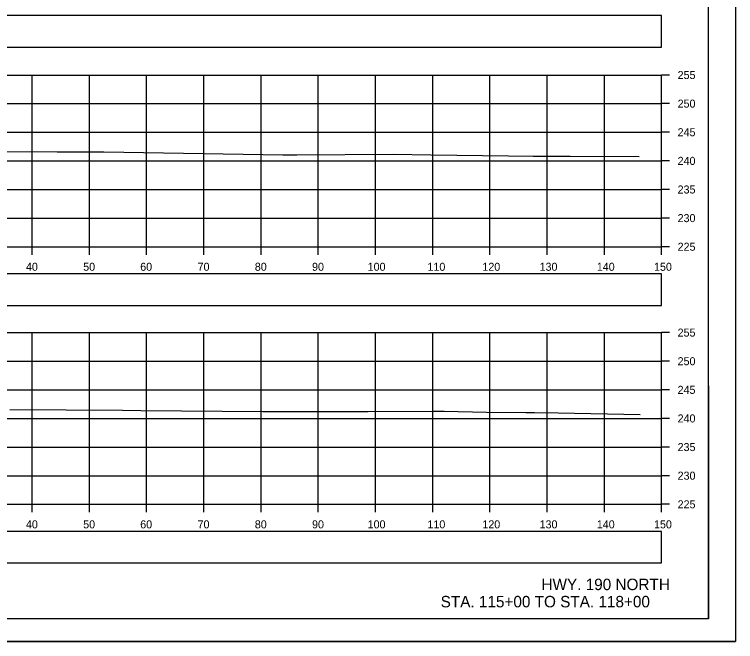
# Model space of a CAD drawing. Extents: x 1369627 to 1374022, y 380035 to 398173.
# Drawn here: x 1370216.1 to 1370342.2, y 381314.9 to 381424.5 of the extents above; entities that cross this region are included whole.
import ezdxf

# ---------------------------------------------------------------- set-up
doc = ezdxf.new("R2010")
doc.units = 0
for name, color, linetype in [('Default', 7, 'Continuous'), ('R_Axis', 7, 'Continuous'), ('R_Axis Annot', 7, 'Continuous'), ('R_Border', 7, 'Continuous'), ('R_Draft', 7, 'Continuous'), ('R_Exist Surface', 7, 'Continuous'), ('R_Grid', 7, 'Continuous'), ('R_No Plot', 7, 'Continuous')]:
    doc.layers.add(name, color=color, linetype=linetype)

msp = doc.modelspace()

# ---------------------------------------------------------------- linework, layer by layer
at = {"layer": 'Default'}
for points in [[(1370029.24, 381418.74), (1370329.24, 381418.74), (1370329.24, 381424.26), (1370029.24, 381424.26)], [(1370029.24, 381373.64), (1370329.24, 381373.64), (1370329.24, 381379.16), (1370029.24, 381379.16)], [(1370029.24, 381328.64), (1370329.24, 381328.64), (1370329.24, 381334.16), (1370029.24, 381334.16)]]:
    msp.add_lwpolyline(points, close=True, dxfattribs=at)
at = {"layer": 'R_Axis'}
for p, q in [((1370329.24, 381383.88), (1370329.24, 381413.88)), ((1370330.64, 381413.88), (1370329.24, 381413.88)), ((1370330.64, 381408.88), (1370329.24, 381408.88)), ((1370330.64, 381403.88), (1370329.24, 381403.88)), ((1370330.64, 381398.88), (1370329.24, 381398.88)), ((1370330.64, 381393.88), (1370329.24, 381393.88)), ((1370330.64, 381388.88), (1370329.24, 381388.88)), ((1370029.24, 381383.88), (1370329.24, 381383.88)), ((1370219.24, 381382.48), (1370219.24, 381383.88)), ((1370229.24, 381382.48), (1370229.24, 381383.88)), ((1370239.24, 381382.48), (1370239.24, 381383.88)), ((1370249.24, 381382.48), (1370249.24, 381383.88)), ((1370259.24, 381382.48), (1370259.24, 381383.88)), ((1370269.24, 381382.48), (1370269.24, 381383.88)), ((1370279.24, 381382.48), (1370279.24, 381383.88)), ((1370289.24, 381382.48), (1370289.24, 381383.88)), ((1370299.24, 381382.48), (1370299.24, 381383.88)), ((1370309.24, 381382.48), (1370309.24, 381383.88)), ((1370319.24, 381382.48), (1370319.24, 381383.88)), ((1370329.24, 381382.48), (1370329.24, 381383.88)), ((1370330.64, 381383.88), (1370329.24, 381383.88)), ((1370329.24, 381338.88), (1370329.24, 381368.88)), ((1370330.64, 381368.88), (1370329.24, 381368.88)), ((1370330.64, 381363.88), (1370329.24, 381363.88)), ((1370330.64, 381358.88), (1370329.24, 381358.88)), ((1370330.64, 381353.88), (1370329.24, 381353.88)), ((1370330.64, 381348.88), (1370329.24, 381348.88)), ((1370330.64, 381343.88), (1370329.24, 381343.88)), ((1370029.24, 381338.88), (1370329.24, 381338.88)), ((1370219.24, 381337.48), (1370219.24, 381338.88)), ((1370229.24, 381337.48), (1370229.24, 381338.88)), ((1370239.24, 381337.48), (1370239.24, 381338.88)), ((1370249.24, 381337.48), (1370249.24, 381338.88)), ((1370259.24, 381337.48), (1370259.24, 381338.88)), ((1370269.24, 381337.48), (1370269.24, 381338.88)), ((1370279.24, 381337.48), (1370279.24, 381338.88)), ((1370289.24, 381337.48), (1370289.24, 381338.88)), ((1370299.24, 381337.48), (1370299.24, 381338.88)), ((1370309.24, 381337.48), (1370309.24, 381338.88)), ((1370319.24, 381337.48), (1370319.24, 381338.88)), ((1370329.24, 381337.48), (1370329.24, 381338.88)), ((1370330.64, 381338.88), (1370329.24, 381338.88))]:
    msp.add_line(p, q, dxfattribs=at)
at = {"layer": 'R_Border'}
for q in [(1370337.42, 381524.34), (1370021.24, 381318.88)]:
    msp.add_line((1370337.42, 381318.88), q, dxfattribs=at)
at = {"layer": 'R_Exist Surface'}
for points in [[(1370200.8, 381400.49), (1370223.63, 381400.45), (1370231.75, 381400.45), (1370263.07, 381399.96), (1370264.3, 381399.94), (1370265.01, 381399.95), (1370265.49, 381399.95), (1370282.3, 381400.08), (1370288.89, 381399.93), (1370302.5, 381399.77), (1370306.8, 381399.69), (1370313.26, 381399.68), (1370325.35, 381399.65)], [(1370215.31, 381355.44), (1370235, 381355.3), (1370238.23, 381355.28), (1370259.55, 381355.1), (1370271.01, 381355.12), (1370275.85, 381355.11), (1370277.89, 381355.11), (1370289.38, 381355.16), (1370291.25, 381355.14), (1370298.63, 381354.99), (1370305.54, 381354.94), (1370307.01, 381354.93), (1370311.19, 381354.86), (1370325.52, 381354.6)]]:
    msp.add_lwpolyline(points, dxfattribs=at)
at = {"layer": 'R_Grid'}
for p, q in [((1370029.24, 381413.88), (1370329.24, 381413.88)), ((1370219.24, 381383.88), (1370219.24, 381413.88)), ((1370229.24, 381383.88), (1370229.24, 381413.88)), ((1370239.24, 381383.88), (1370239.24, 381413.88)), ((1370249.24, 381383.88), (1370249.24, 381413.88)), ((1370259.24, 381383.88), (1370259.24, 381413.88)), ((1370269.24, 381383.88), (1370269.24, 381413.88)), ((1370279.24, 381383.88), (1370279.24, 381413.88)), ((1370289.24, 381383.88), (1370289.24, 381413.88)), ((1370299.24, 381383.88), (1370299.24, 381413.88)), ((1370309.24, 381383.88), (1370309.24, 381413.88)), ((1370319.24, 381383.88), (1370319.24, 381413.88)), ((1370329.24, 381383.88), (1370329.24, 381413.88)), ((1370029.24, 381408.88), (1370329.24, 381408.88)), ((1370029.24, 381403.88), (1370329.24, 381403.88)), ((1370029.24, 381398.88), (1370329.24, 381398.88)), ((1370029.24, 381393.88), (1370329.24, 381393.88)), ((1370029.24, 381388.88), (1370329.24, 381388.88)), ((1370029.24, 381383.88), (1370329.24, 381383.88)), ((1370029.24, 381368.88), (1370329.24, 381368.88)), ((1370219.24, 381338.88), (1370219.24, 381368.88)), ((1370229.24, 381338.88), (1370229.24, 381368.88)), ((1370239.24, 381338.88), (1370239.24, 381368.88)), ((1370249.24, 381338.88), (1370249.24, 381368.88)), ((1370259.24, 381338.88), (1370259.24, 381368.88)), ((1370269.24, 381338.88), (1370269.24, 381368.88)), ((1370279.24, 381338.88), (1370279.24, 381368.88)), ((1370289.24, 381338.88), (1370289.24, 381368.88)), ((1370299.24, 381338.88), (1370299.24, 381368.88)), ((1370309.24, 381338.88), (1370309.24, 381368.88)), ((1370319.24, 381338.88), (1370319.24, 381368.88)), ((1370329.24, 381338.88), (1370329.24, 381368.88)), ((1370029.24, 381363.88), (1370329.24, 381363.88)), ((1370029.24, 381358.88), (1370329.24, 381358.88)), ((1370029.24, 381353.88), (1370329.24, 381353.88)), ((1370029.24, 381348.88), (1370329.24, 381348.88)), ((1370029.24, 381343.88), (1370329.24, 381343.88)), ((1370029.24, 381338.88), (1370329.24, 381338.88))]:
    msp.add_line(p, q, dxfattribs=at)
at = {"layer": 'R_No Plot'}
msp.add_line((1370008.84, 381314.91), (1370342.17, 381314.91), dxfattribs=at)
for points in [[(1370008.83, 381528.24), (1370342.17, 381528.24), (1370342.17, 381314.9), (1370008.83, 381314.9)], [(1370255.16, 381524.34), (1370274.78, 381524.34), (1370274.78, 381514.46), (1370290.89, 381514.46), (1370314.09, 381514.46), (1370314.09, 381481.79), (1370337.3, 381481.79), (1370337.42, 381318.88), (1370021.24, 381318.88), (1370021.24, 381524.34)]]:
    msp.add_lwpolyline(points, close=True, dxfattribs=at)

# ---------------------------------------------------------------- texts
at = {"layer": 'R_Axis Annot'}
for s, p in [('255', (1370332.04, 381413.18)), ('250', (1370332.04, 381408.18)), ('245', (1370332.04, 381403.18)), ('240', (1370332.04, 381398.18)), ('235', (1370332.04, 381393.18)), ('230', (1370332.04, 381388.18)), ('225', (1370332.04, 381383.18)), ('40', (1370218.15, 381379.68)), ('50', (1370228.15, 381379.68)), ('60', (1370238.12, 381379.68)), ('70', (1370248.15, 381379.68)), ('80', (1370258.15, 381379.68)), ('90', (1370268.15, 381379.68)), ('100', (1370277.87, 381379.68)), ('110', (1370288.32, 381379.68)), ('120', (1370297.92, 381379.68)), ('130', (1370307.92, 381379.68)), ('140', (1370317.92, 381379.68)), ('150', (1370327.92, 381379.68)), ('255', (1370332.04, 381368.18)), ('250', (1370332.04, 381363.18)), ('245', (1370332.04, 381358.18)), ('240', (1370332.04, 381353.18)), ('235', (1370332.04, 381348.18)), ('230', (1370332.04, 381343.18)), ('225', (1370332.04, 381338.18)), ('40', (1370218.15, 381334.68)), ('50', (1370228.15, 381334.68)), ('60', (1370238.12, 381334.68)), ('70', (1370248.15, 381334.68)), ('80', (1370258.15, 381334.68)), ('90', (1370268.15, 381334.68)), ('100', (1370277.87, 381334.68)), ('110', (1370288.32, 381334.68)), ('120', (1370297.92, 381334.68)), ('130', (1370307.92, 381334.68)), ('140', (1370317.92, 381334.68)), ('150', (1370327.92, 381334.68))]:
    msp.add_text(s, height=1.4, dxfattribs=at).set_placement(p)
at = {"layer": 'R_Draft'}
for s, p in [('HWY. 190 NORTH', (1370308.25, 381323.89)), ('STA. 115+00 TO STA. 118+00', (1370290.63, 381320.88))]:
    msp.add_text(s, height=2, dxfattribs=at).set_placement(p)

doc.saveas('drawing.dxf')
